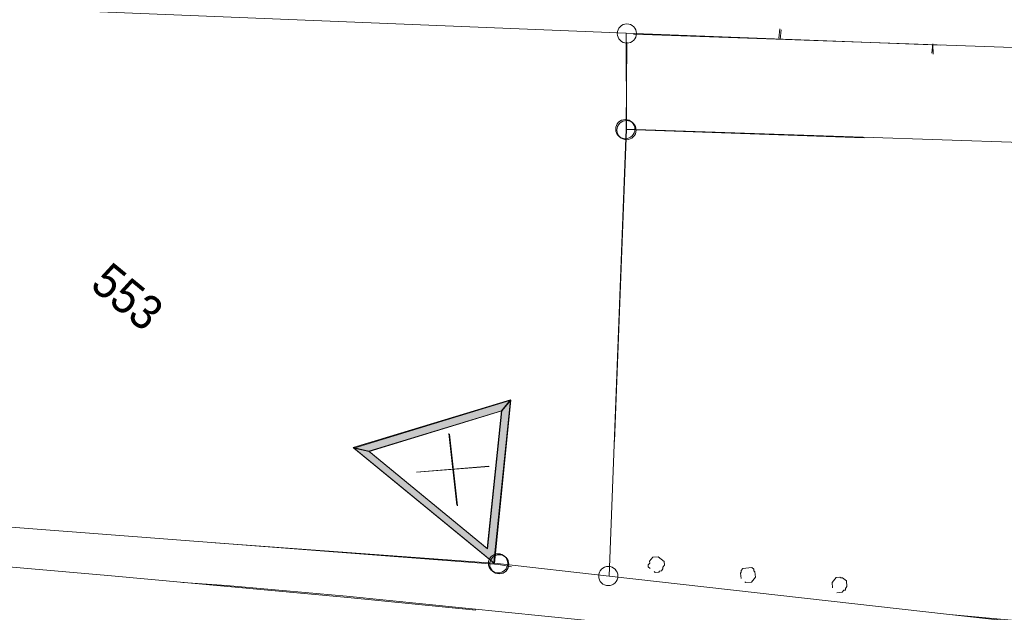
# Model space of a CAD drawing. Header units: metres. Extents: x -740 to 758, y -633 to 854.
# Tile 800 of 1056: x -84 to -51, y 323 to 342. Entities that reach past the tile are written whole.
import ezdxf

# ---------------------------------------------------------------- set-up
doc = ezdxf.new("R2010")
doc.units = ezdxf.units.M
doc.header["$MEASUREMENT"] = 0
for name, color, linetype in [('Gis.LOVION', 7, 'Continuous'), ('Grundkarte.LOVION', 7, 'Continuous'), ('Grundkarte_Text.LOVION', 7, 'Continuous')]:
    doc.layers.add(name, color=color, linetype=linetype)
doc.styles.add('ERSTELLTER_STIL_1', font='arial.ttf')

msp = doc.modelspace()

# ---------------------------------------------------------------- hatches: boundary and pattern name
at = {"layer": 'Gis.LOVION', "linetype": 'Continuous', "lineweight": 18}
for points in [[(-72.681, 328.173), (-68.101, 324.409), (-67.557, 329.723), (-67.847, 329.369), (-68.309, 324.876), (-72.166, 328.046)], [(-72.681, 328.173), (-72.166, 328.046), (-67.847, 329.369), (-67.557, 329.723)], [(-72.655, 328.151), (-68.075, 324.387), (-67.547, 329.715), (-67.837, 329.361), (-68.3, 324.868), (-72.156, 328.038)], [(-72.655, 328.151), (-72.156, 328.038), (-67.837, 329.361), (-67.547, 329.715)]]:
    msp.add_hatch(color=1, dxfattribs=at).paths.add_polyline_path(points)

# ---------------------------------------------------------------- linework, layer by layer
at = {"layer": 'Gis.LOVION', "color": 7, "linetype": 'Continuous', "lineweight": 13}
for points in [[(-72.681, 328.173), (-67.557, 329.723), (-68.101, 324.409)], [(-72.655, 328.151), (-67.547, 329.715), (-68.075, 324.387)], [(-67.847, 329.369), (-72.166, 328.046), (-68.309, 324.876)], [(-67.837, 329.361), (-72.156, 328.038), (-68.3, 324.868)]]:
    msp.add_lwpolyline(points, close=True, dxfattribs=at)
at = {"layer": 'Gis.LOVION', "color": 1, "linetype": 'Continuous', "lineweight": 18}
for points in [[(-72.681, 328.173), (-72.166, 328.046), (-68.309, 324.876), (-67.847, 329.369), (-67.557, 329.723), (-68.101, 324.409)], [(-72.681, 328.173), (-67.557, 329.723), (-67.847, 329.369), (-72.166, 328.046)], [(-72.655, 328.151), (-72.156, 328.038), (-68.3, 324.868), (-67.837, 329.361), (-67.547, 329.715), (-68.075, 324.387)], [(-72.655, 328.151), (-67.547, 329.715), (-67.837, 329.361), (-72.156, 328.038)]]:
    msp.add_lwpolyline(points, close=True, dxfattribs=at)
at = {"layer": 'Gis.LOVION', "color": 7, "linetype": 'Continuous', "lineweight": 13}
for points in [[(-69.563, 328.625), (-69.304, 326.286)], [(-69.537, 328.604), (-69.278, 326.265)], [(-70.622, 327.369), (-68.261, 327.556)], [(-70.612, 327.361), (-68.251, 327.547)]]:
    msp.add_lwpolyline(points, dxfattribs=at)
at = {"layer": 'Grundkarte.LOVION', "color": 253, "linetype": 'Continuous', "lineweight": 18}
for points in [[(-126.432, 331.021), (-125.946, 344.192), (-106.568, 343.397), (-98.113, 343.071), (-63.78, 341.669), (-63.769, 338.537), (-64.163, 328.361), (-63.769, 338.537), (-56.028, 338.26), (-63.769, 338.537), (-63.78, 341.669), (-53.545, 341.281), (-63.78, 341.669), (-98.113, 343.071), (-106.568, 343.397), (-125.946, 344.192), (-143.304, 344.889), (-125.946, 344.192)], [(-53.248, 322.728), (-64.335, 323.979), (-63.779, 338.545), (-7.14, 336.635), (-7.824, 317.327), (-7.892, 315.606), (-19.162, 317.815), (-45.06, 321.814)]]:
    msp.add_lwpolyline(points, close=True, dxfattribs=at)
for points in [[(-53.545, 341.281), (-63.78, 341.669), (-98.113, 343.071), (-106.568, 343.397), (-125.946, 344.192), (-143.304, 344.889)], [(23.717, 338.736), (10.98, 339.027), (-63.55, 341.641), (10.98, 339.027), (23.717, 338.736)], [(23.717, 338.736), (10.98, 339.027), (-63.55, 341.641)], [(14.712, 311.136), (-7.892, 315.606), (-7.824, 317.327), (-7.14, 336.635), (-63.779, 338.545), (-63.761, 341.384), (-63.779, 338.545), (-64.335, 323.979), (-67.981, 324.391), (-77.179, 325.058)], [(-67.518, 324.279), (-67.939, 324.356), (-95.902, 326.499), (-98.784, 326.661), (-122.447, 327.746)]]:
    msp.add_lwpolyline(points, dxfattribs=at)
at = {"layer": 'Grundkarte.LOVION', "color": 8, "linetype": 'Continuous', "lineweight": 18}
for points in [[(-67.518, 324.279), (-67.939, 324.356), (-95.902, 326.499), (-98.784, 326.661), (-98.113, 343.071), (-63.78, 341.669), (-63.769, 338.537), (-64.163, 328.361), (-63.769, 338.537), (-56.028, 338.26), (-63.769, 338.537), (-63.78, 341.669), (-53.545, 341.281), (-63.78, 341.669), (-98.113, 343.071), (-106.568, 343.397), (-125.946, 344.192), (-143.304, 344.889)], [(-143.304, 344.889), (-125.946, 344.192), (-126.432, 331.021), (-125.946, 344.192), (-106.568, 343.397), (-98.113, 343.071), (-98.784, 326.661), (-122.447, 327.746), (-98.784, 326.661), (-95.902, 326.499), (-67.939, 324.356), (-67.518, 324.279)], [(-58.778, 341.812), (-58.808, 341.514)], [(-58.736, 341.778), (-58.766, 341.479)], [(-63.78, 341.669), (-53.545, 341.281)], [(-63.55, 341.641), (10.98, 339.027), (23.717, 338.736), (39.213, 338.655), (49.161, 339.686), (50.757, 324.266), (49.287, 318.743), (45.56, 316.96), (43.215, 316.465), (41.184, 306.395), (17.188, 311.201), (15.671, 310.994), (14.712, 311.136), (-7.892, 315.606), (-7.824, 317.327), (-7.14, 336.635), (-63.779, 338.545), (-63.761, 341.384)], [(-63.55, 341.641), (10.98, 339.027)], [(23.717, 338.736), (10.98, 339.027), (-63.55, 341.641)], [(-63.761, 341.384), (-63.779, 338.545), (-64.335, 323.979), (-67.981, 324.391), (-77.179, 325.058), (-67.981, 324.391), (-64.335, 323.979), (-53.248, 322.728), (-45.06, 321.814), (-19.162, 317.815), (-7.892, 315.606), (14.712, 311.136), (12.806, 303.118), (-18.443, 309.254), (-44.502, 313.386), (-52.578, 314.37), (-63.309, 315.597), (-80.721, 317.145), (-83.545, 317.313)], [(-53.825, 341.026), (-53.795, 341.324)], [(-53.783, 340.991), (-53.785, 341.316)], [(-122.447, 327.746), (-98.784, 326.661), (-95.902, 326.499), (-67.939, 324.356), (-67.518, 324.279)], [(-68.68, 322.865), (-72.859, 323.284), (-80.672, 323.998), (-84.547, 324.329), (-88.448, 324.627), (-92.343, 324.867), (-96.212, 325.139), (-102.212, 325.439), (-105.179, 325.562), (-111.179, 325.863), (-114.141, 325.928), (-120.129, 326.111), (-120.486, 326.135)], [(-77.179, 325.058), (-67.981, 324.391), (-64.335, 323.979), (-53.248, 322.728), (-45.06, 321.814), (-19.162, 317.815), (-7.892, 315.606), (14.712, 311.136)], [(-49.57, 320.782), (-57.342, 321.678), (-61.254, 322.093), (-65.14, 322.541), (-72.901, 323.319), (-76.808, 323.676), (-78.236, 323.773)]]:
    msp.add_lwpolyline(points, dxfattribs=at)
msp.add_lwpolyline([(-53.248, 322.728), (-64.335, 323.979), (-63.779, 338.545), (-7.14, 336.635), (-7.824, 317.327), (-9.808, 317.665), (-45.285, 321.999)], close=True, dxfattribs=at)
at = {"layer": 'Grundkarte.LOVION', "color": 3, "linetype": 'Continuous', "lineweight": 18}
for points in [[(-63, 324.228), (-63.064, 324.281), (-63.07, 324.339), (-63.017, 324.403), (-63.023, 324.462), (-62.917, 324.59), (-62.741, 324.608), (-62.549, 324.449), (-62.537, 324.332), (-62.59, 324.268), (-62.584, 324.209), (-62.637, 324.145), (-62.696, 324.139), (-62.722, 324.107), (-62.839, 324.096), (-62.871, 324.122)], [(-60.041, 323.896), (-60.059, 324.072), (-60.032, 324.104), (-60.038, 324.163), (-59.985, 324.227), (-59.692, 324.256), (-59.628, 324.203), (-59.622, 324.144), (-59.59, 324.118), (-59.573, 323.942), (-59.705, 323.781), (-59.881, 323.764), (-59.913, 323.791)], [(-57.057, 323.597), (-57.074, 323.773), (-56.942, 323.933), (-56.825, 323.945), (-56.792, 323.918), (-56.734, 323.924), (-56.605, 323.818), (-56.588, 323.643), (-56.641, 323.578), (-56.635, 323.52), (-56.694, 323.514), (-56.747, 323.45), (-56.922, 323.433)]]:
    msp.add_lwpolyline(points, dxfattribs=at)
at = {"layer": 'Grundkarte.LOVION', "color": 9, "linetype": 'Continuous', "lineweight": 18}
for centre, radius in [((-63.761, 341.663), 0.313), ((-63.813, 338.547), 0.313), ((-63.773, 338.514), 0.313), ((-67.958, 324.393), 0.314), ((-67.919, 324.363), 0.311), ((-64.367, 323.979), 0.313)]:
    msp.add_circle(centre, radius, dxfattribs=at)

# ---------------------------------------------------------------- texts
at = {"layer": 'Grundkarte_Text.LOVION', "color": 7, "linetype": 'Continuous', "lineweight": 13, "insert": (-81.304, 333.385), "char_height": 1.12432, "attachment_point": 7, "rotation": 320.5836, "style": 'ERSTELLTER_STIL_1'}
msp.add_mtext('{\\A1;\\W0.89450x;553}', dxfattribs=at)

doc.saveas('drawing.dxf')
